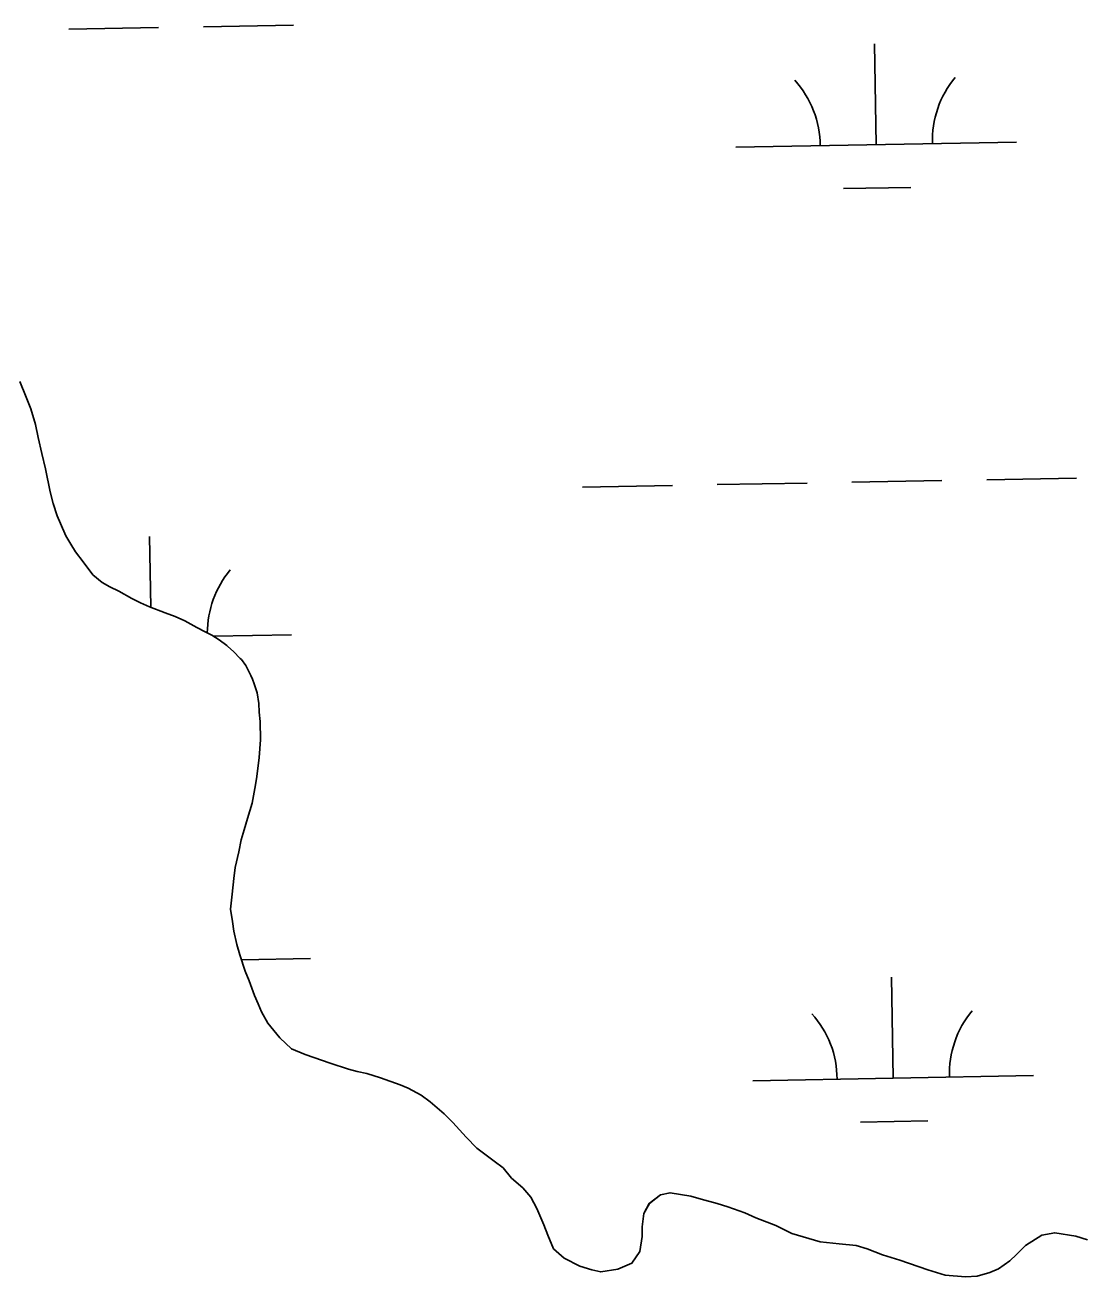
# Model space of a CAD drawing. Extents: x 3925854 to 3964121, y 224593 to 250589.
# Drawn here: x 3958397.1 to 3958773.7, y 237665.1 to 238111.2 of the extents above; entities that cross this region are included whole.
import ezdxf

# ---------------------------------------------------------------- set-up
doc = ezdxf.new("R2010")
doc.units = 0
doc.layers.add('V-TOPO-SHOR', color=7, linetype='Continuous')
doc.layers.add('V-WETL-SWMP', color=7, linetype='Continuous')

msp = doc.modelspace()

# ---------------------------------------------------------------- linework, layer by layer
at = {"layer": 'V-TOPO-SHOR'}
for points in [[(3958395.281, 237984.15), (3958397.536, 237978.58), (3958399.176, 237974.402), (3958400.831, 237968.825), (3958401.876, 237964.242), (3958403.133, 237958.46), (3958404.386, 237953.08), (3958406.068, 237944.909), (3958407.108, 237940.722), (3958408.552, 237936.344), (3958409.779, 237933.558), (3958411.62, 237929.184), (3958413.449, 237926.206), (3958415.075, 237923.425), (3958417.907, 237919.859), (3958421.35, 237915.301), (3958424.576, 237912.536), (3958427.388, 237910.967), (3958430.599, 237909.4), (3958435.219, 237906.851), (3958438.232, 237905.284), (3958441.443, 237903.918), (3958447.057, 237901.778), (3958450.665, 237900.416), (3958454.077, 237898.853), (3958458.296, 237896.5), (3958461.309, 237894.931), (3958463.637, 237893.797)], [(3958463.637, 237893.797), (3958466.3, 237892.136), (3958469.075, 237890.122), (3958469.421, 237889.768), (3958471.383, 237887.997), (3958473.801, 237885.523), (3958474.262, 237885.05), (3958475.755, 237882.934), (3958477.582, 237879.418), (3958478.149, 237878.127), (3958478.712, 237876.491), (3958479.843, 237873.212), (3958480.384, 237869.477), (3958480.58, 237866.327), (3958480.894, 237863.058), (3958481.053, 237856.529), (3958480.515, 237850.24), (3958480.248, 237847.213), (3958479.612, 237842.556), (3958478.991, 237839.183), (3958478, 237833.948), (3958476.423, 237828.486), (3958475.21, 237824.419), (3958474.121, 237820.818), (3958473.257, 237816.513), (3958472.028, 237810.932), (3958471.518, 237807.09), (3958470.873, 237801.501), (3958470.344, 237796.146), (3958470.996, 237791.708), (3958471.538, 237788.323), (3958472.65, 237783.528), (3958473.658, 237779.903), (3958475.575, 237774.054), (3958476.935, 237770.542), (3958478.858, 237765.389), (3958480.224, 237762.46), (3958481.356, 237759.534), (3958483.642, 237755.542), (3958487.896, 237750.248), (3958492.049, 237746.355), (3958496.923, 237744.317), (3958500.059, 237743.234), (3958505.865, 237741.302), (3958512.369, 237739.132), (3958515.507, 237738.28), (3958518.88, 237737.542), (3958523.758, 237736.088), (3958530.726, 237733.561), (3958533.625, 237732.363), (3958538.26, 237729.862), (3958541.498, 237727.495), (3958546.462, 237723.241), (3958549.575, 237720.059), (3958554.296, 237714.875), (3958558.099, 237710.986), (3958564.227, 237706.37), (3958567.463, 237704.002), (3958570.453, 237700.238), (3958574.493, 237696.812), (3958577.371, 237693.514), (3958579.423, 237689.41), (3958581.921, 237683.672), (3958583.396, 237679.924), (3958585.44, 237675.121), (3958589.249, 237671.814), (3958594.814, 237668.953), (3958599.11, 237667.622), (3958602.252, 237666.886), (3958608.324, 237667.867), (3958613.36, 237670.026), (3958616.207, 237674.192), (3958616.967, 237679.545), (3958617.004, 237682.924), (3958617.641, 237687.698), (3958619.545, 237691.29), (3958623.545, 237694.391), (3958626.932, 237695.055), (3958634.381, 237693.803), (3958637.983, 237692.83), (3958643.679, 237691.251), (3958647.511, 237690.041), (3958653.548, 237687.874), (3958657.493, 237686.199), (3958664.573, 237683.436), (3958670.254, 237680.575), (3958680.361, 237677.546), (3958687.232, 237676.887), (3958693.288, 237676.235), (3958697.121, 237675.142), (3958702.575, 237672.981), (3958708.734, 237671.048), (3958718.72, 237667.554), (3958724.878, 237665.735), (3958732.214, 237665.07), (3958736.298, 237665.375), (3958740.859, 237666.606), (3958743.906, 237667.97), (3958748.016, 237670.837), (3958750.374, 237673.026), (3958753.558, 237676.254)], [(3958753.558, 237676.254), (3958759.428, 237679.918), (3958763.985, 237680.798), (3958771.431, 237679.549), (3958775.613, 237678.337)]]:
    msp.add_lwpolyline(points, dxfattribs=at)
at = {"layer": 'V-WETL-SWMP'}
for p, q in [((3958460.742, 238110.622), (3958492.736, 238111.204)), ((3958412.75, 238109.749), (3958444.744, 238110.331)), ((3958700.39, 238068.542), (3958699.736, 238104.536)), ((3958650.398, 238067.633), (3958750.382, 238069.451)), ((3958688.673, 238052.895), (3958712.669, 238053.332)), ((3958397.536, 237978.579), (3958395.282, 237984.15)), ((3958399.176, 237974.401), (3958397.536, 237978.579)), ((3958400.831, 237968.825), (3958399.176, 237974.401)), ((3958401.876, 237964.241), (3958400.831, 237968.825)), ((3958403.134, 237958.461), (3958401.876, 237964.241)), ((3958404.387, 237953.081), (3958403.134, 237958.461)), ((3958406.068, 237944.908), (3958404.387, 237953.081)), ((3958595.747, 237946.548), (3958627.741, 237947.13)), ((3958643.739, 237947.421), (3958675.734, 237948.003)), ((3958691.731, 237948.294), (3958723.726, 237948.875)), ((3958739.723, 237949.166), (3958771.718, 237949.748)), ((3958407.109, 237940.723), (3958406.068, 237944.908)), ((3958408.552, 237936.344), (3958407.109, 237940.723)), ((3958409.779, 237933.559), (3958408.552, 237936.344)), ((3958411.621, 237929.184), (3958409.779, 237933.559)), ((3958413.449, 237926.206), (3958411.621, 237929.184)), ((3958441.908, 237903.741), (3958441.448, 237928.998)), ((3958415.075, 237923.426), (3958413.449, 237926.206)), ((3958417.908, 237919.859), (3958415.075, 237923.426)), ((3958421.35, 237915.3), (3958417.908, 237919.859)), ((3958424.575, 237912.536), (3958421.35, 237915.3)), ((3958427.387, 237910.967), (3958424.575, 237912.536)), ((3958430.599, 237909.401), (3958427.387, 237910.967)), ((3958435.219, 237906.851), (3958430.599, 237909.401)), ((3958438.232, 237905.284), (3958435.219, 237906.851)), ((3958441.442, 237903.918), (3958438.232, 237905.284)), ((3958447.056, 237901.778), (3958441.442, 237903.918)), ((3958450.666, 237900.416), (3958447.056, 237901.778)), ((3958454.078, 237898.853), (3958450.666, 237900.416)), ((3958458.296, 237896.499), (3958454.078, 237898.853)), ((3958461.309, 237894.932), (3958458.296, 237896.499)), ((3958463.637, 237893.797), (3958461.309, 237894.932)), ((3958466.3, 237892.135), (3958463.637, 237893.797)), ((3958464.262, 237893.407), (3958492.095, 237893.913)), ((3958469.075, 237890.122), (3958466.3, 237892.135)), ((3958469.42, 237889.768), (3958469.075, 237890.122)), ((3958471.382, 237887.997), (3958469.42, 237889.768)), ((3958473.802, 237885.522), (3958471.382, 237887.997)), ((3958474.263, 237885.05), (3958473.802, 237885.522)), ((3958475.755, 237882.935), (3958474.263, 237885.05)), ((3958477.581, 237879.417), (3958475.755, 237882.935)), ((3958478.149, 237878.128), (3958477.581, 237879.417)), ((3958478.713, 237876.49), (3958478.149, 237878.128)), ((3958479.842, 237873.213), (3958478.713, 237876.49)), ((3958480.383, 237869.476), (3958479.842, 237873.213)), ((3958480.58, 237866.327), (3958480.383, 237869.476)), ((3958480.893, 237863.059), (3958480.58, 237866.327)), ((3958481.053, 237856.529), (3958480.893, 237863.059)), ((3958480.515, 237850.24), (3958481.053, 237856.529)), ((3958480.248, 237847.212), (3958480.515, 237850.24)), ((3958479.612, 237842.556), (3958480.248, 237847.212)), ((3958478, 237833.947), (3958478.991, 237839.182)), ((3958478.991, 237839.182), (3958479.612, 237842.556)), ((3958476.423, 237828.486), (3958478, 237833.947)), ((3958475.211, 237824.419), (3958476.423, 237828.486)), ((3958473.256, 237816.514), (3958474.121, 237820.818)), ((3958474.121, 237820.818), (3958475.211, 237824.419)), ((3958472.028, 237810.932), (3958473.256, 237816.514)), ((3958471.518, 237807.091), (3958472.028, 237810.932)), ((3958470.872, 237801.502), (3958471.518, 237807.091)), ((3958470.345, 237796.146), (3958470.872, 237801.502)), ((3958470.995, 237791.708), (3958470.345, 237796.146)), ((3958471.539, 237788.322), (3958470.995, 237791.708)), ((3958472.651, 237783.529), (3958471.539, 237788.322)), ((3958473.659, 237779.904), (3958472.651, 237783.529)), ((3958475.575, 237774.054), (3958473.659, 237779.904)), ((3958474.238, 237778.138), (3958498.784, 237778.584)), ((3958476.934, 237770.541), (3958475.575, 237774.054)), ((3958706.438, 237735.922), (3958705.784, 237771.916)), ((3958478.858, 237765.39), (3958476.934, 237770.541)), ((3958480.224, 237762.46), (3958478.858, 237765.39)), ((3958481.356, 237759.533), (3958480.224, 237762.46)), ((3958483.643, 237755.543), (3958481.356, 237759.533)), ((3958487.896, 237750.249), (3958483.643, 237755.543)), ((3958492.049, 237746.355), (3958487.896, 237750.249)), ((3958496.923, 237744.318), (3958492.049, 237746.355)), ((3958500.058, 237743.234), (3958496.923, 237744.318)), ((3958505.865, 237741.303), (3958500.058, 237743.234)), ((3958512.369, 237739.131), (3958505.865, 237741.303)), ((3958515.507, 237738.28), (3958512.369, 237739.131)), ((3958518.879, 237737.542), (3958515.507, 237738.28)), ((3958523.759, 237736.088), (3958518.879, 237737.542)), ((3958530.725, 237733.561), (3958523.759, 237736.088)), ((3958656.447, 237735.013), (3958756.43, 237736.831)), ((3958533.626, 237732.363), (3958530.725, 237733.561)), ((3958538.261, 237729.862), (3958533.626, 237732.363)), ((3958541.498, 237727.494), (3958538.261, 237729.862)), ((3958546.463, 237723.241), (3958541.498, 237727.494)), ((3958549.575, 237720.059), (3958546.463, 237723.241)), ((3958554.296, 237714.876), (3958549.575, 237720.059)), ((3958694.721, 237720.275), (3958718.717, 237720.712)), ((3958558.099, 237710.986), (3958554.296, 237714.876)), ((3958564.226, 237706.37), (3958558.099, 237710.986)), ((3958567.463, 237704.002), (3958564.226, 237706.37)), ((3958570.452, 237700.238), (3958567.463, 237704.002)), ((3958574.493, 237696.811), (3958570.452, 237700.238)), ((3958577.37, 237693.515), (3958574.493, 237696.811)), ((3958579.423, 237689.411), (3958577.37, 237693.515)), ((3958619.546, 237691.29), (3958617.641, 237687.698)), ((3958623.545, 237694.392), (3958619.546, 237691.29)), ((3958626.933, 237695.054), (3958623.545, 237694.392)), ((3958634.38, 237693.804), (3958626.933, 237695.054)), ((3958637.983, 237692.83), (3958634.38, 237693.804)), ((3958643.678, 237691.251), (3958637.983, 237692.83)), ((3958647.511, 237690.042), (3958643.678, 237691.251)), ((3958581.922, 237683.671), (3958579.423, 237689.411)), ((3958617.641, 237687.698), (3958617.004, 237682.925)), ((3958653.549, 237687.875), (3958647.511, 237690.042)), ((3958657.493, 237686.198), (3958653.549, 237687.875)), ((3958583.396, 237679.924), (3958581.922, 237683.671)), ((3958617.004, 237682.925), (3958616.966, 237679.545)), ((3958664.573, 237683.437), (3958657.493, 237686.198)), ((3958670.253, 237680.575), (3958664.573, 237683.437)), ((3958585.44, 237675.121), (3958583.396, 237679.924)), ((3958616.966, 237679.545), (3958616.206, 237674.191)), ((3958680.361, 237677.547), (3958670.253, 237680.575)), ((3958759.428, 237679.918), (3958753.558, 237676.254)), ((3958763.984, 237680.799), (3958759.428, 237679.918)), ((3958771.431, 237679.549), (3958763.984, 237680.799)), ((3958775.614, 237678.336), (3958771.431, 237679.549)), ((3958589.25, 237671.814), (3958585.44, 237675.121)), ((3958616.206, 237674.191), (3958613.361, 237670.026)), ((3958687.232, 237676.886), (3958680.361, 237677.547)), ((3958693.287, 237676.235), (3958687.232, 237676.886)), ((3958697.121, 237675.142), (3958693.287, 237676.235)), ((3958702.576, 237672.982), (3958697.121, 237675.142)), ((3958753.558, 237676.254), (3958750.374, 237673.026)), ((3958594.813, 237668.953), (3958589.25, 237671.814)), ((3958599.111, 237667.622), (3958594.813, 237668.953)), ((3958613.361, 237670.026), (3958608.324, 237667.868)), ((3958708.733, 237671.048), (3958702.576, 237672.982)), ((3958718.719, 237667.554), (3958708.733, 237671.048)), ((3958748.017, 237670.837), (3958743.905, 237667.969)), ((3958750.374, 237673.026), (3958748.017, 237670.837)), ((3958602.251, 237666.887), (3958599.111, 237667.622)), ((3958608.324, 237667.868), (3958602.251, 237666.887)), ((3958724.877, 237665.736), (3958718.719, 237667.554)), ((3958732.214, 237665.07), (3958724.877, 237665.736)), ((3958736.298, 237665.374), (3958732.214, 237665.07)), ((3958740.858, 237666.605), (3958736.298, 237665.374)), ((3958743.905, 237667.969), (3958740.858, 237666.605))]:
    msp.add_line(p, q, dxfattribs=at)
for centre, start, end in [((3958645.148, 238068.012), 0.26988, 41.81354), ((3958755.615, 238070.021), 140.26988, 181.81353), ((3958497.328, 237894.483), 140.26988, 179.88309), ((3958651.196, 237735.392), 0.26988, 41.81354), ((3958761.663, 237737.401), 140.26988, 181.81353)]:
    msp.add_arc(centre, 35.246, start, end, dxfattribs=at)

doc.saveas('drawing.dxf')
